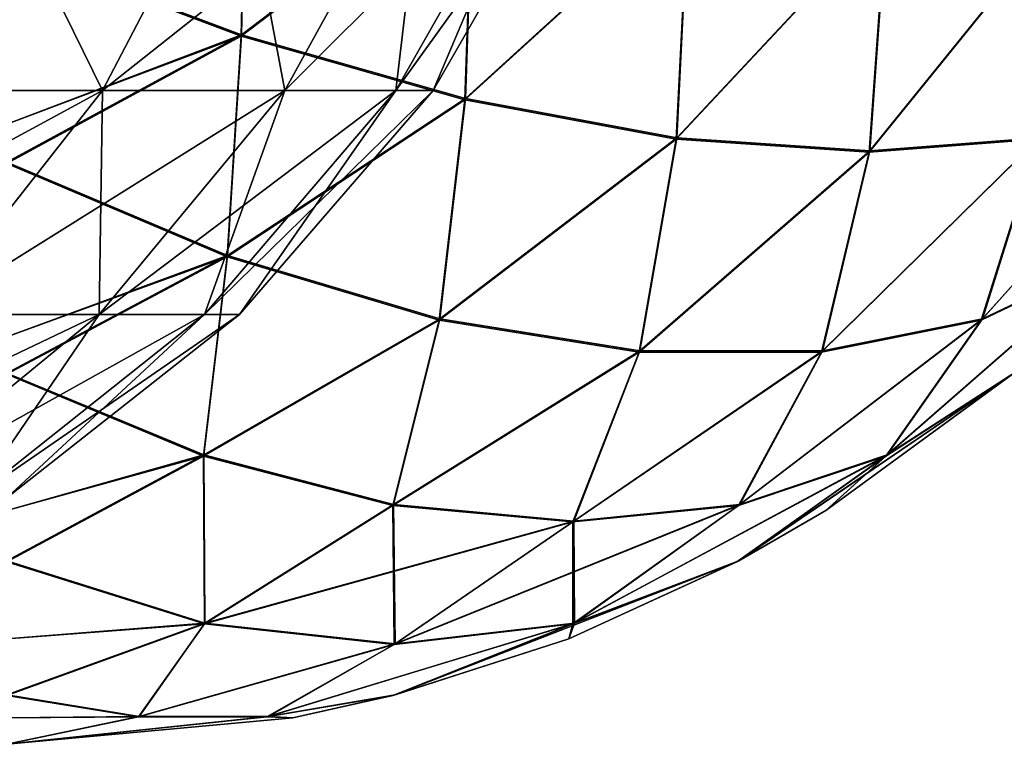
# Model space of a CAD drawing. Header units: millimetres. Extents: x -125 to 125, y -4 to 54.
# Tile 391 of 612: x 41.046 to 41.363, y -3.1 to -2.866. Entities that reach past the tile are written whole.
import ezdxf

# ---------------------------------------------------------------- set-up
doc = ezdxf.new("R2010")
doc.units = ezdxf.units.MM
doc.header["$LTSCALE"] = 65.185185
for name, color, linetype in [('243', 7, 'CONTINUOUS'), ('244', 7, 'CONTINUOUS'), ('245', 7, 'CONTINUOUS'), ('287', 7, 'CONTINUOUS'), ('288', 7, 'CONTINUOUS'), ('289', 7, 'CONTINUOUS'), ('319', 7, 'CONTINUOUS'), ('320', 7, 'CONTINUOUS'), ('321', 7, 'CONTINUOUS'), ('322', 7, 'CONTINUOUS')]:
    doc.layers.add(name, color=color, linetype=linetype)

msp = doc.modelspace()

# ---------------------------------------------------------------- linework, layer by layer
at = {"layer": '243', "color": 7, "linetype": 'Continuous'}
for points in [[(41.04183, -2.84315, 124.1825), (41.11742, -2.87162, 124.15852), (41.11898, -2.79757, 124.19838), (41.04183, -2.84315, 124.1825)], [(41.11898, -2.79757, 124.19838), (41.11742, -2.87162, 124.15852), (41.1922, -2.81478, 124.17134), (41.11898, -2.79757, 124.19838)], [(41.11742, -2.87162, 124.15852), (41.18954, -2.89223, 124.12347), (41.1922, -2.81478, 124.17134), (41.11742, -2.87162, 124.15852)], [(41.1922, -2.81478, 124.17134), (41.18954, -2.89223, 124.12347), (41.26157, -2.82651, 124.13343), (41.1922, -2.81478, 124.17134)], [(41.18954, -2.89223, 124.12347), (41.25761, -2.90482, 124.07805), (41.26157, -2.82651, 124.13343), (41.18954, -2.89223, 124.12347)], [(41.26157, -2.82651, 124.13343), (41.25761, -2.90482, 124.07805), (41.32532, -2.83245, 124.0856), (41.26157, -2.82651, 124.13343)], [(41.25761, -2.90482, 124.07805), (41.31976, -2.90906, 124.02352), (41.32532, -2.83245, 124.0856), (41.25761, -2.90482, 124.07805)], [(41.31976, -2.90906, 124.02352), (41.37429, -2.90482, 123.96137), (41.38184, -2.83245, 124.02909), (41.31976, -2.90906, 124.02352)], [(41.32532, -2.83245, 124.0856), (41.31976, -2.90906, 124.02352), (41.38184, -2.83245, 124.02909), (41.32532, -2.83245, 124.0856)], [(41.04183, -2.84315, 124.1825), (41.04183, -2.91275, 124.13571), (41.11742, -2.87162, 124.15852), (41.04183, -2.84315, 124.1825)], [(41.04183, -2.91275, 124.13571), (41.11293, -2.94282, 124.10256), (41.11742, -2.87162, 124.15852), (41.04183, -2.91275, 124.13571)], [(41.11742, -2.87162, 124.15852), (41.11293, -2.94282, 124.10256), (41.18954, -2.89223, 124.12347), (41.11742, -2.87162, 124.15852)], [(41.11293, -2.94282, 124.10256), (41.18121, -2.96319, 124.05971), (41.18954, -2.89223, 124.12347), (41.11293, -2.94282, 124.10256)], [(41.18954, -2.89223, 124.12347), (41.18121, -2.96319, 124.05971), (41.25761, -2.90482, 124.07805), (41.18954, -2.89223, 124.12347)], [(41.35595, -2.96319, 123.88497), (41.3988, -2.94282, 123.8167), (41.4197, -2.89223, 123.8933), (41.35595, -2.96319, 123.88497)], [(41.37429, -2.90482, 123.96137), (41.35595, -2.96319, 123.88497), (41.4197, -2.89223, 123.8933), (41.37429, -2.90482, 123.96137)], [(41.18121, -2.96319, 124.05971), (41.24563, -2.97351, 124.00819), (41.25761, -2.90482, 124.07805), (41.18121, -2.96319, 124.05971)], [(41.25761, -2.90482, 124.07805), (41.24563, -2.97351, 124.00819), (41.31976, -2.90906, 124.02352), (41.25761, -2.90482, 124.07805)], [(41.30442, -2.97351, 123.9494), (41.35595, -2.96319, 123.88497), (41.37429, -2.90482, 123.96137), (41.30442, -2.97351, 123.9494)], [(41.31976, -2.90906, 124.02352), (41.30442, -2.97351, 123.9494), (41.37429, -2.90482, 123.96137), (41.31976, -2.90906, 124.02352)], [(41.24563, -2.97351, 124.00819), (41.30442, -2.97351, 123.9494), (41.31976, -2.90906, 124.02352), (41.24563, -2.97351, 124.00819)], [(41.04183, -2.91275, 124.13571), (41.04183, -2.98068, 124.06977), (41.11293, -2.94282, 124.10256), (41.04183, -2.91275, 124.13571)], [(41.04183, -2.98068, 124.06977), (41.10522, -3.00704, 124.02896), (41.11293, -2.94282, 124.10256), (41.04183, -2.98068, 124.06977)], [(41.11293, -2.94282, 124.10256), (41.10522, -3.00704, 124.02896), (41.18121, -2.96319, 124.05971), (41.11293, -2.94282, 124.10256)], [(41.3252, -3.00704, 123.80899), (41.366, -2.98068, 123.7456), (41.3988, -2.94282, 123.8167), (41.3252, -3.00704, 123.80899)], [(41.35595, -2.96319, 123.88497), (41.3252, -3.00704, 123.80899), (41.3988, -2.94282, 123.8167), (41.35595, -2.96319, 123.88497)], [(41.10522, -3.00704, 124.02896), (41.1663, -3.02295, 123.98144), (41.18121, -2.96319, 124.05971), (41.10522, -3.00704, 124.02896)], [(41.18121, -2.96319, 124.05971), (41.1663, -3.02295, 123.98144), (41.24563, -2.97351, 124.00819), (41.18121, -2.96319, 124.05971)], [(41.27768, -3.02295, 123.87006), (41.3252, -3.00704, 123.80899), (41.35595, -2.96319, 123.88497), (41.27768, -3.02295, 123.87006)], [(41.30442, -2.97351, 123.9494), (41.27768, -3.02295, 123.87006), (41.35595, -2.96319, 123.88497), (41.30442, -2.97351, 123.9494)], [(41.1663, -3.02295, 123.98144), (41.22426, -3.0283, 123.92803), (41.24563, -2.97351, 124.00819), (41.1663, -3.02295, 123.98144)], [(41.22426, -3.0283, 123.92803), (41.27768, -3.02295, 123.87006), (41.30442, -2.97351, 123.9494), (41.22426, -3.0283, 123.92803)], [(41.24563, -2.97351, 124.00819), (41.22426, -3.0283, 123.92803), (41.30442, -2.97351, 123.9494), (41.24563, -2.97351, 124.00819)], [(41.04183, -2.98068, 124.06977), (41.04183, -3.04116, 123.98092), (41.10522, -3.00704, 124.02896), (41.04183, -2.98068, 124.06977)], [(41.3252, -3.00704, 123.80899), (41.30587, -3.0246, 123.7456), (41.366, -2.98068, 123.7456), (41.3252, -3.00704, 123.80899)], [(41.04183, -3.04116, 123.98092), (41.10555, -3.06112, 123.9281), (41.10522, -3.00704, 124.02896), (41.04183, -3.04116, 123.98092)], [(41.10522, -3.00704, 124.02896), (41.10555, -3.06112, 123.9281), (41.1663, -3.02295, 123.98144), (41.10522, -3.00704, 124.02896)], [(41.27768, -3.02295, 123.87006), (41.22434, -3.06112, 123.80931), (41.3252, -3.00704, 123.80899), (41.27768, -3.02295, 123.87006)], [(41.22434, -3.06112, 123.80931), (41.27716, -3.04116, 123.7456), (41.3252, -3.00704, 123.80899), (41.22434, -3.06112, 123.80931)], [(41.27716, -3.04116, 123.7456), (41.30587, -3.0246, 123.7456), (41.3252, -3.00704, 123.80899), (41.27716, -3.04116, 123.7456)], [(41.10555, -3.06112, 123.9281), (41.16672, -3.06777, 123.87048), (41.1663, -3.02295, 123.98144), (41.10555, -3.06112, 123.9281)], [(41.1663, -3.02295, 123.98144), (41.16672, -3.06777, 123.87048), (41.22426, -3.0283, 123.92803), (41.1663, -3.02295, 123.98144)], [(41.22426, -3.0283, 123.92803), (41.22434, -3.06112, 123.80931), (41.27768, -3.02295, 123.87006), (41.22426, -3.0283, 123.92803)], [(41.16672, -3.06777, 123.87048), (41.22434, -3.06112, 123.80931), (41.22426, -3.0283, 123.92803), (41.16672, -3.06777, 123.87048)], [(41.04183, -3.04116, 123.98092), (41.04183, -3.08426, 123.87008), (41.10555, -3.06112, 123.9281), (41.04183, -3.04116, 123.98092)], [(41.22434, -3.06112, 123.80931), (41.22306, -3.066, 123.7456), (41.27716, -3.04116, 123.7456), (41.22434, -3.06112, 123.80931)], [(41.04183, -3.08426, 123.87008), (41.08426, -3.09109, 123.82946), (41.10555, -3.06112, 123.9281), (41.04183, -3.08426, 123.87008)], [(41.10555, -3.06112, 123.9281), (41.08426, -3.09109, 123.82946), (41.16672, -3.06777, 123.87048), (41.10555, -3.06112, 123.9281)], [(41.1257, -3.09109, 123.78802), (41.16632, -3.08426, 123.7456), (41.22434, -3.06112, 123.80931), (41.1257, -3.09109, 123.78802)], [(41.16672, -3.06777, 123.87048), (41.1257, -3.09109, 123.78802), (41.22434, -3.06112, 123.80931), (41.16672, -3.06777, 123.87048)], [(41.16632, -3.08426, 123.7456), (41.22306, -3.066, 123.7456), (41.22434, -3.06112, 123.80931), (41.16632, -3.08426, 123.7456)], [(41.08426, -3.09109, 123.82946), (41.1257, -3.09109, 123.78802), (41.16672, -3.06777, 123.87048), (41.08426, -3.09109, 123.82946)], [(41.04183, -3.08426, 123.87008), (41.04183, -3.09143, 123.83779), (41.08426, -3.09109, 123.82946), (41.04183, -3.08426, 123.87008)], [(41.16632, -3.08426, 123.7456), (41.1257, -3.09109, 123.78802), (41.13403, -3.09143, 123.7456), (41.16632, -3.08426, 123.7456)], [(41.04183, -3.09143, 123.83779), (41.04183, -3.1, 123.7456), (41.08426, -3.09109, 123.82946), (41.04183, -3.09143, 123.83779)], [(41.08426, -3.09109, 123.82946), (41.04183, -3.1, 123.7456), (41.1257, -3.09109, 123.78802), (41.08426, -3.09109, 123.82946)], [(41.1257, -3.09109, 123.78802), (41.04183, -3.1, 123.7456), (41.13403, -3.09143, 123.7456), (41.1257, -3.09109, 123.78802)]]:
    msp.add_3dface(points, dxfattribs=at)
at = {"layer": '244', "color": 7, "linetype": 'Continuous'}
for points in [[(41.366, -2.98068, 123.7456), (41.30587, -3.0246, 123.7456), (41.366, -2.98068, 123.16193), (41.366, -2.98068, 123.7456)], [(41.366, -2.98068, 123.16193), (41.30587, -3.0246, 123.7456), (41.30587, -3.0246, 123.16193), (41.366, -2.98068, 123.16193)], [(41.30587, -3.0246, 123.7456), (41.27716, -3.04116, 123.7456), (41.30587, -3.0246, 123.16193), (41.30587, -3.0246, 123.7456)], [(41.30587, -3.0246, 123.16193), (41.27716, -3.04116, 123.7456), (41.27716, -3.04116, 123.16193), (41.30587, -3.0246, 123.16193)], [(41.27716, -3.04116, 123.7456), (41.22306, -3.066, 123.7456), (41.27716, -3.04116, 123.16193), (41.27716, -3.04116, 123.7456)], [(41.27716, -3.04116, 123.16193), (41.22306, -3.066, 123.7456), (41.22306, -3.066, 123.16193), (41.27716, -3.04116, 123.16193)], [(41.22306, -3.066, 123.7456), (41.16632, -3.08426, 123.7456), (41.22306, -3.066, 123.16193), (41.22306, -3.066, 123.7456)], [(41.22306, -3.066, 123.16193), (41.16632, -3.08426, 123.7456), (41.16632, -3.08426, 123.16193), (41.22306, -3.066, 123.16193)], [(41.16632, -3.08426, 123.7456), (41.13403, -3.09143, 123.7456), (41.16632, -3.08426, 123.16193), (41.16632, -3.08426, 123.7456)], [(41.16632, -3.08426, 123.16193), (41.13403, -3.09143, 123.7456), (41.13403, -3.09143, 123.16193), (41.16632, -3.08426, 123.16193)], [(41.13403, -3.09143, 123.7456), (41.04183, -3.1, 123.7456), (41.13403, -3.09143, 123.16193), (41.13403, -3.09143, 123.7456)], [(41.04183, -3.1, 123.7456), (41.04183, -3.1, 123.16193), (41.13403, -3.09143, 123.16193), (41.04183, -3.1, 123.7456)]]:
    msp.add_3dface(points, dxfattribs=at)
at = {"layer": '245', "color": 7, "linetype": 'Continuous'}
for points in [[(41.11742, -2.87162, 122.749), (41.04183, -2.84315, 122.72503), (41.11898, -2.79757, 122.70914), (41.11742, -2.87162, 122.749)], [(41.1922, -2.81478, 122.73618), (41.11742, -2.87162, 122.749), (41.11898, -2.79757, 122.70914), (41.1922, -2.81478, 122.73618)], [(41.18954, -2.89223, 122.78406), (41.11742, -2.87162, 122.749), (41.1922, -2.81478, 122.73618), (41.18954, -2.89223, 122.78406)], [(41.26157, -2.82651, 122.7741), (41.18954, -2.89223, 122.78406), (41.1922, -2.81478, 122.73618), (41.26157, -2.82651, 122.7741)], [(41.25761, -2.90482, 122.82948), (41.18954, -2.89223, 122.78406), (41.26157, -2.82651, 122.7741), (41.25761, -2.90482, 122.82948)], [(41.32532, -2.83245, 122.82193), (41.25761, -2.90482, 122.82948), (41.26157, -2.82651, 122.7741), (41.32532, -2.83245, 122.82193)], [(41.31976, -2.90906, 122.88401), (41.25761, -2.90482, 122.82948), (41.32532, -2.83245, 122.82193), (41.31976, -2.90906, 122.88401)], [(41.37429, -2.90482, 122.94616), (41.31976, -2.90906, 122.88401), (41.38184, -2.83245, 122.87844), (41.37429, -2.90482, 122.94616)], [(41.38184, -2.83245, 122.87844), (41.31976, -2.90906, 122.88401), (41.32532, -2.83245, 122.82193), (41.38184, -2.83245, 122.87844)], [(41.11742, -2.87162, 122.749), (41.04183, -2.90003, 122.76195), (41.04183, -2.84315, 122.72503), (41.11742, -2.87162, 122.749)], [(41.11293, -2.94282, 122.80497), (41.04183, -2.91275, 122.77182), (41.11742, -2.87162, 122.749), (41.11293, -2.94282, 122.80497)], [(41.04183, -2.91275, 122.77182), (41.04183, -2.90003, 122.76195), (41.11742, -2.87162, 122.749), (41.04183, -2.91275, 122.77182)], [(41.18954, -2.89223, 122.78406), (41.11293, -2.94282, 122.80497), (41.11742, -2.87162, 122.749), (41.18954, -2.89223, 122.78406)], [(41.18121, -2.96319, 122.84781), (41.11293, -2.94282, 122.80497), (41.18954, -2.89223, 122.78406), (41.18121, -2.96319, 122.84781)], [(41.25761, -2.90482, 122.82948), (41.18121, -2.96319, 122.84781), (41.18954, -2.89223, 122.78406), (41.25761, -2.90482, 122.82948)], [(41.3988, -2.94282, 123.09083), (41.35595, -2.96319, 123.02255), (41.4197, -2.89223, 123.01422), (41.3988, -2.94282, 123.09083)], [(41.4197, -2.89223, 123.01422), (41.35595, -2.96319, 123.02255), (41.37429, -2.90482, 122.94616), (41.4197, -2.89223, 123.01422)], [(41.24563, -2.97351, 122.89934), (41.18121, -2.96319, 122.84781), (41.25761, -2.90482, 122.82948), (41.24563, -2.97351, 122.89934)], [(41.31976, -2.90906, 122.88401), (41.24563, -2.97351, 122.89934), (41.25761, -2.90482, 122.82948), (41.31976, -2.90906, 122.88401)], [(41.35595, -2.96319, 123.02255), (41.30442, -2.97351, 122.95813), (41.37429, -2.90482, 122.94616), (41.35595, -2.96319, 123.02255)], [(41.37429, -2.90482, 122.94616), (41.30442, -2.97351, 122.95813), (41.31976, -2.90906, 122.88401), (41.37429, -2.90482, 122.94616)], [(41.30442, -2.97351, 122.95813), (41.24563, -2.97351, 122.89934), (41.31976, -2.90906, 122.88401), (41.30442, -2.97351, 122.95813)], [(41.11293, -2.94282, 122.80497), (41.04183, -2.96863, 122.82413), (41.04183, -2.91275, 122.77182), (41.11293, -2.94282, 122.80497)], [(41.10522, -3.00704, 122.87856), (41.04183, -2.98068, 122.83776), (41.11293, -2.94282, 122.80497), (41.10522, -3.00704, 122.87856)], [(41.04183, -2.98068, 122.83776), (41.04183, -2.96863, 122.82413), (41.11293, -2.94282, 122.80497), (41.04183, -2.98068, 122.83776)], [(41.18121, -2.96319, 122.84781), (41.10522, -3.00704, 122.87856), (41.11293, -2.94282, 122.80497), (41.18121, -2.96319, 122.84781)], [(41.3988, -2.94282, 123.09083), (41.3252, -3.00704, 123.09854), (41.35595, -2.96319, 123.02255), (41.3988, -2.94282, 123.09083)], [(41.366, -2.98068, 123.16193), (41.3252, -3.00704, 123.09854), (41.3988, -2.94282, 123.09083), (41.366, -2.98068, 123.16193)], [(41.1663, -3.02295, 122.92609), (41.10522, -3.00704, 122.87856), (41.18121, -2.96319, 122.84781), (41.1663, -3.02295, 122.92609)], [(41.24563, -2.97351, 122.89934), (41.1663, -3.02295, 122.92609), (41.18121, -2.96319, 122.84781), (41.24563, -2.97351, 122.89934)], [(41.3252, -3.00704, 123.09854), (41.27768, -3.02295, 123.03747), (41.35595, -2.96319, 123.02255), (41.3252, -3.00704, 123.09854)], [(41.35595, -2.96319, 123.02255), (41.27768, -3.02295, 123.03747), (41.30442, -2.97351, 122.95813), (41.35595, -2.96319, 123.02255)], [(41.22426, -3.0283, 122.9795), (41.1663, -3.02295, 122.92609), (41.24563, -2.97351, 122.89934), (41.22426, -3.0283, 122.9795)], [(41.27768, -3.02295, 123.03747), (41.22426, -3.0283, 122.9795), (41.30442, -2.97351, 122.95813), (41.27768, -3.02295, 123.03747)], [(41.30442, -2.97351, 122.95813), (41.22426, -3.0283, 122.9795), (41.24563, -2.97351, 122.89934), (41.30442, -2.97351, 122.95813)], [(41.10522, -3.00704, 122.87856), (41.04183, -3.0246, 122.89789), (41.04183, -2.98068, 122.83776), (41.10522, -3.00704, 122.87856)], [(41.366, -2.98068, 123.16193), (41.30587, -3.0246, 123.16193), (41.27716, -3.04116, 123.16193), (41.366, -2.98068, 123.16193)], [(41.366, -2.98068, 123.16193), (41.27716, -3.04116, 123.16193), (41.3252, -3.00704, 123.09854), (41.366, -2.98068, 123.16193)], [(41.10555, -3.06112, 122.97942), (41.04183, -3.04116, 122.9266), (41.10522, -3.00704, 122.87856), (41.10555, -3.06112, 122.97942)], [(41.04183, -3.04116, 122.9266), (41.04183, -3.0246, 122.89789), (41.10522, -3.00704, 122.87856), (41.04183, -3.04116, 122.9266)], [(41.1663, -3.02295, 122.92609), (41.10555, -3.06112, 122.97942), (41.10522, -3.00704, 122.87856), (41.1663, -3.02295, 122.92609)], [(41.3252, -3.00704, 123.09854), (41.22434, -3.06112, 123.09822), (41.27768, -3.02295, 123.03747), (41.3252, -3.00704, 123.09854)], [(41.27716, -3.04116, 123.16193), (41.22434, -3.06112, 123.09822), (41.3252, -3.00704, 123.09854), (41.27716, -3.04116, 123.16193)], [(41.22426, -3.0283, 122.9795), (41.10555, -3.06112, 122.97942), (41.1663, -3.02295, 122.92609), (41.22426, -3.0283, 122.9795)], [(41.22434, -3.06112, 123.09822), (41.16672, -3.06777, 123.03704), (41.27768, -3.02295, 123.03747), (41.22434, -3.06112, 123.09822)], [(41.27768, -3.02295, 123.03747), (41.16672, -3.06777, 123.03704), (41.22426, -3.0283, 122.9795), (41.27768, -3.02295, 123.03747)], [(41.16672, -3.06777, 123.03704), (41.10555, -3.06112, 122.97942), (41.22426, -3.0283, 122.9795), (41.16672, -3.06777, 123.03704)], [(41.10555, -3.06112, 122.97942), (41.04183, -3.066, 122.9807), (41.04183, -3.04116, 122.9266), (41.10555, -3.06112, 122.97942)], [(41.27716, -3.04116, 123.16193), (41.22306, -3.066, 123.16193), (41.16632, -3.08426, 123.16193), (41.27716, -3.04116, 123.16193)], [(41.27716, -3.04116, 123.16193), (41.16632, -3.08426, 123.16193), (41.22434, -3.06112, 123.09822), (41.27716, -3.04116, 123.16193)], [(41.08426, -3.09109, 123.07806), (41.04183, -3.08426, 123.03744), (41.10555, -3.06112, 122.97942), (41.08426, -3.09109, 123.07806)], [(41.04183, -3.08426, 123.03744), (41.04183, -3.066, 122.9807), (41.10555, -3.06112, 122.97942), (41.04183, -3.08426, 123.03744)], [(41.16672, -3.06777, 123.03704), (41.08426, -3.09109, 123.07806), (41.10555, -3.06112, 122.97942), (41.16672, -3.06777, 123.03704)], [(41.22434, -3.06112, 123.09822), (41.1257, -3.09109, 123.1195), (41.16672, -3.06777, 123.03704), (41.22434, -3.06112, 123.09822)], [(41.16632, -3.08426, 123.16193), (41.1257, -3.09109, 123.1195), (41.22434, -3.06112, 123.09822), (41.16632, -3.08426, 123.16193)], [(41.1257, -3.09109, 123.1195), (41.08426, -3.09109, 123.07806), (41.16672, -3.06777, 123.03704), (41.1257, -3.09109, 123.1195)], [(41.04183, -3.08426, 123.03744), (41.08426, -3.09109, 123.07806), (41.04183, -3.09143, 123.06974), (41.04183, -3.08426, 123.03744)], [(41.16632, -3.08426, 123.16193), (41.13403, -3.09143, 123.16193), (41.1257, -3.09109, 123.1195), (41.16632, -3.08426, 123.16193)], [(41.08426, -3.09109, 123.07806), (41.04183, -3.1, 123.16193), (41.04183, -3.09143, 123.06974), (41.08426, -3.09109, 123.07806)], [(41.1257, -3.09109, 123.1195), (41.04183, -3.1, 123.16193), (41.08426, -3.09109, 123.07806), (41.1257, -3.09109, 123.1195)], [(41.13403, -3.09143, 123.16193), (41.04183, -3.1, 123.16193), (41.1257, -3.09109, 123.1195), (41.13403, -3.09143, 123.16193)]]:
    msp.add_3dface(points, dxfattribs=at)
at = {"layer": '287', "color": 7, "linetype": 'Continuous'}
for points in [[(41.04183, -2.84274, -124.18272), (41.11903, -2.79714, -124.19856), (41.11748, -2.8712, -124.15879), (41.04183, -2.84274, -124.18272)], [(41.11903, -2.79714, -124.19856), (41.19229, -2.81433, -124.17154), (41.11748, -2.8712, -124.15879), (41.11903, -2.79714, -124.19856)], [(41.11748, -2.8712, -124.15879), (41.19229, -2.81433, -124.17154), (41.18967, -2.8918, -124.12375), (41.11748, -2.8712, -124.15879)], [(41.19229, -2.81433, -124.17154), (41.2617, -2.82604, -124.13362), (41.18967, -2.8918, -124.12375), (41.19229, -2.81433, -124.17154)], [(41.18967, -2.8918, -124.12375), (41.2617, -2.82604, -124.13362), (41.2578, -2.9044, -124.07832), (41.18967, -2.8918, -124.12375)], [(41.2617, -2.82604, -124.13362), (41.32549, -2.83197, -124.08579), (41.2578, -2.9044, -124.07832), (41.2617, -2.82604, -124.13362)], [(41.2578, -2.9044, -124.07832), (41.32549, -2.83197, -124.08579), (41.31999, -2.90863, -124.02376), (41.2578, -2.9044, -124.07832)], [(41.31999, -2.90863, -124.02376), (41.38203, -2.83197, -124.02925), (41.37456, -2.9044, -123.96156), (41.31999, -2.90863, -124.02376)], [(41.32549, -2.83197, -124.08579), (41.38203, -2.83197, -124.02925), (41.31999, -2.90863, -124.02376), (41.32549, -2.83197, -124.08579)], [(41.04183, -2.90003, -124.14558), (41.04183, -2.84274, -124.18272), (41.11748, -2.8712, -124.15879), (41.04183, -2.90003, -124.14558)], [(41.04183, -2.91234, -124.13603), (41.04183, -2.90003, -124.14558), (41.11748, -2.8712, -124.15879), (41.04183, -2.91234, -124.13603)], [(41.04183, -2.91234, -124.13603), (41.11748, -2.8712, -124.15879), (41.11301, -2.94242, -124.10292), (41.04183, -2.91234, -124.13603)], [(41.11748, -2.8712, -124.15879), (41.18967, -2.8918, -124.12375), (41.11301, -2.94242, -124.10292), (41.11748, -2.8712, -124.15879)], [(41.11301, -2.94242, -124.10292), (41.18967, -2.8918, -124.12375), (41.18138, -2.96281, -124.06007), (41.11301, -2.94242, -124.10292)], [(41.18967, -2.8918, -124.12375), (41.2578, -2.9044, -124.07832), (41.18138, -2.96281, -124.06007), (41.18967, -2.8918, -124.12375)], [(41.37456, -2.9044, -123.96156), (41.41998, -2.8918, -123.89343), (41.35631, -2.96281, -123.88515), (41.37456, -2.9044, -123.96156)], [(41.35631, -2.96281, -123.88515), (41.41998, -2.8918, -123.89343), (41.39916, -2.94242, -123.81677), (41.35631, -2.96281, -123.88515)], [(41.18138, -2.96281, -124.06007), (41.2578, -2.9044, -124.07832), (41.24589, -2.97315, -124.0085), (41.18138, -2.96281, -124.06007)], [(41.2578, -2.9044, -124.07832), (41.31999, -2.90863, -124.02376), (41.24589, -2.97315, -124.0085), (41.2578, -2.9044, -124.07832)], [(41.30474, -2.97315, -123.94965), (41.37456, -2.9044, -123.96156), (41.35631, -2.96281, -123.88515), (41.30474, -2.97315, -123.94965)], [(41.31999, -2.90863, -124.02376), (41.37456, -2.9044, -123.96156), (41.30474, -2.97315, -123.94965), (41.31999, -2.90863, -124.02376)], [(41.24589, -2.97315, -124.0085), (41.31999, -2.90863, -124.02376), (41.30474, -2.97315, -123.94965), (41.24589, -2.97315, -124.0085)], [(41.04183, -2.96863, -124.0834), (41.04183, -2.91234, -124.13603), (41.11301, -2.94242, -124.10292), (41.04183, -2.96863, -124.0834)], [(41.04183, -2.98029, -124.07022), (41.04183, -2.96863, -124.0834), (41.11301, -2.94242, -124.10292), (41.04183, -2.98029, -124.07022)], [(41.04183, -2.98029, -124.07022), (41.11301, -2.94242, -124.10292), (41.10533, -3.00671, -124.02942), (41.04183, -2.98029, -124.07022)], [(41.11301, -2.94242, -124.10292), (41.18138, -2.96281, -124.06007), (41.10533, -3.00671, -124.02942), (41.11301, -2.94242, -124.10292)], [(41.35631, -2.96281, -123.88515), (41.39916, -2.94242, -123.81677), (41.32566, -3.00671, -123.80909), (41.35631, -2.96281, -123.88515)], [(41.32566, -3.00671, -123.80909), (41.39916, -2.94242, -123.81677), (41.36645, -2.98029, -123.7456), (41.32566, -3.00671, -123.80909)], [(41.10533, -3.00671, -124.02942), (41.18138, -2.96281, -124.06007), (41.16652, -3.02266, -123.98185), (41.10533, -3.00671, -124.02942)], [(41.18138, -2.96281, -124.06007), (41.24589, -2.97315, -124.0085), (41.16652, -3.02266, -123.98185), (41.18138, -2.96281, -124.06007)], [(41.30474, -2.97315, -123.94965), (41.35631, -2.96281, -123.88515), (41.27808, -3.02266, -123.87029), (41.30474, -2.97315, -123.94965)], [(41.27808, -3.02266, -123.87029), (41.35631, -2.96281, -123.88515), (41.32566, -3.00671, -123.80909), (41.27808, -3.02266, -123.87029)], [(41.16652, -3.02266, -123.98185), (41.24589, -2.97315, -124.0085), (41.22459, -3.02802, -123.92836), (41.16652, -3.02266, -123.98185)], [(41.24589, -2.97315, -124.0085), (41.30474, -2.97315, -123.94965), (41.22459, -3.02802, -123.92836), (41.24589, -2.97315, -124.0085)], [(41.22459, -3.02802, -123.92836), (41.30474, -2.97315, -123.94965), (41.27808, -3.02266, -123.87029), (41.22459, -3.02802, -123.92836)], [(41.04183, -3.0246, -124.00964), (41.04183, -2.98029, -124.07022), (41.10533, -3.00671, -124.02942), (41.04183, -3.0246, -124.00964)], [(41.32566, -3.00671, -123.80909), (41.36645, -2.98029, -123.7456), (41.27777, -3.04084, -123.7456), (41.32566, -3.00671, -123.80909)], [(41.27777, -3.04084, -123.7456), (41.36645, -2.98029, -123.7456), (41.30587, -3.0246, -123.7456), (41.27777, -3.04084, -123.7456)], [(41.04183, -3.04084, -123.98153), (41.04183, -3.0246, -124.00964), (41.10533, -3.00671, -124.02942), (41.04183, -3.04084, -123.98153)], [(41.04183, -3.04084, -123.98153), (41.10533, -3.00671, -124.02942), (41.10573, -3.06089, -123.92861), (41.04183, -3.04084, -123.98153)], [(41.10533, -3.00671, -124.02942), (41.16652, -3.02266, -123.98185), (41.10573, -3.06089, -123.92861), (41.10533, -3.00671, -124.02942)], [(41.27808, -3.02266, -123.87029), (41.32566, -3.00671, -123.80909), (41.22485, -3.06089, -123.80949), (41.27808, -3.02266, -123.87029)], [(41.22485, -3.06089, -123.80949), (41.32566, -3.00671, -123.80909), (41.27777, -3.04084, -123.7456), (41.22485, -3.06089, -123.80949)], [(41.16652, -3.02266, -123.98185), (41.22459, -3.02802, -123.92836), (41.10573, -3.06089, -123.92861), (41.16652, -3.02266, -123.98185)], [(41.16708, -3.06758, -123.87084), (41.27808, -3.02266, -123.87029), (41.22485, -3.06089, -123.80949), (41.16708, -3.06758, -123.87084)], [(41.22459, -3.02802, -123.92836), (41.27808, -3.02266, -123.87029), (41.16708, -3.06758, -123.87084), (41.22459, -3.02802, -123.92836)], [(41.10573, -3.06089, -123.92861), (41.22459, -3.02802, -123.92836), (41.16708, -3.06758, -123.87084), (41.10573, -3.06089, -123.92861)], [(41.04183, -3.066, -123.92682), (41.04183, -3.04084, -123.98153), (41.10573, -3.06089, -123.92861), (41.04183, -3.066, -123.92682)], [(41.22485, -3.06089, -123.80949), (41.27777, -3.04084, -123.7456), (41.16705, -3.08407, -123.7456), (41.22485, -3.06089, -123.80949)], [(41.16705, -3.08407, -123.7456), (41.27777, -3.04084, -123.7456), (41.22306, -3.066, -123.7456), (41.16705, -3.08407, -123.7456)], [(41.04183, -3.08407, -123.87081), (41.04183, -3.066, -123.92682), (41.10573, -3.06089, -123.92861), (41.04183, -3.08407, -123.87081)], [(41.04183, -3.08407, -123.87081), (41.10573, -3.06089, -123.92861), (41.08452, -3.09098, -123.82996), (41.04183, -3.08407, -123.87081)], [(41.10573, -3.06089, -123.92861), (41.16708, -3.06758, -123.87084), (41.08452, -3.09098, -123.82996), (41.10573, -3.06089, -123.92861)], [(41.16708, -3.06758, -123.87084), (41.22485, -3.06089, -123.80949), (41.12619, -3.09098, -123.78828), (41.16708, -3.06758, -123.87084)], [(41.12619, -3.09098, -123.78828), (41.22485, -3.06089, -123.80949), (41.16705, -3.08407, -123.7456), (41.12619, -3.09098, -123.78828)], [(41.08452, -3.09098, -123.82996), (41.16708, -3.06758, -123.87084), (41.12619, -3.09098, -123.78828), (41.08452, -3.09098, -123.82996)], [(41.04183, -3.09143, -123.83779), (41.04183, -3.08407, -123.87081), (41.08452, -3.09098, -123.82996), (41.04183, -3.09143, -123.83779)], [(41.12619, -3.09098, -123.78828), (41.16705, -3.08407, -123.7456), (41.13403, -3.09143, -123.7456), (41.12619, -3.09098, -123.78828)], [(41.04183, -3.1, -123.7456), (41.12619, -3.09098, -123.78828), (41.13403, -3.09143, -123.7456), (41.04183, -3.1, -123.7456)], [(41.04183, -3.1, -123.7456), (41.08452, -3.09098, -123.82996), (41.12619, -3.09098, -123.78828), (41.04183, -3.1, -123.7456)], [(41.04183, -3.1, -123.7456), (41.04183, -3.09143, -123.83779), (41.08452, -3.09098, -123.82996), (41.04183, -3.1, -123.7456)]]:
    msp.add_3dface(points, dxfattribs=at)
at = {"layer": '288', "color": 7, "linetype": 'Continuous'}
for points in [[(41.30587, -3.0246, -123.7456), (41.36645, -2.98029, -123.7456), (41.30587, -3.0246, -123.16193), (41.30587, -3.0246, -123.7456)], [(41.30587, -3.0246, -123.16193), (41.36645, -2.98029, -123.7456), (41.36645, -2.98029, -123.16193), (41.30587, -3.0246, -123.16193)], [(41.27777, -3.04084, -123.7456), (41.30587, -3.0246, -123.7456), (41.27777, -3.04084, -123.16193), (41.27777, -3.04084, -123.7456)], [(41.27777, -3.04084, -123.16193), (41.30587, -3.0246, -123.7456), (41.30587, -3.0246, -123.16193), (41.27777, -3.04084, -123.16193)], [(41.22306, -3.066, -123.7456), (41.27777, -3.04084, -123.7456), (41.22306, -3.066, -123.16193), (41.22306, -3.066, -123.7456)], [(41.22306, -3.066, -123.16193), (41.27777, -3.04084, -123.7456), (41.27777, -3.04084, -123.16193), (41.22306, -3.066, -123.16193)], [(41.16705, -3.08407, -123.7456), (41.22306, -3.066, -123.7456), (41.16705, -3.08407, -123.16193), (41.16705, -3.08407, -123.7456)], [(41.16705, -3.08407, -123.16193), (41.22306, -3.066, -123.7456), (41.22306, -3.066, -123.16193), (41.16705, -3.08407, -123.16193)], [(41.13403, -3.09143, -123.7456), (41.16705, -3.08407, -123.7456), (41.13403, -3.09143, -123.16193), (41.13403, -3.09143, -123.7456)], [(41.13403, -3.09143, -123.16193), (41.16705, -3.08407, -123.7456), (41.16705, -3.08407, -123.16193), (41.13403, -3.09143, -123.16193)], [(41.04183, -3.1, -123.16193), (41.04183, -3.1, -123.7456), (41.13403, -3.09143, -123.7456), (41.04183, -3.1, -123.16193)], [(41.04183, -3.1, -123.16193), (41.13403, -3.09143, -123.7456), (41.13403, -3.09143, -123.16193), (41.04183, -3.1, -123.16193)]]:
    msp.add_3dface(points, dxfattribs=at)
at = {"layer": '289', "color": 7, "linetype": 'Continuous'}
for points in [[(41.11903, -2.79714, -122.70896), (41.04183, -2.84274, -122.7248), (41.11748, -2.8712, -122.74873), (41.11903, -2.79714, -122.70896)], [(41.19229, -2.81433, -122.73599), (41.11903, -2.79714, -122.70896), (41.11748, -2.8712, -122.74873), (41.19229, -2.81433, -122.73599)], [(41.18967, -2.8918, -122.78378), (41.19229, -2.81433, -122.73599), (41.11748, -2.8712, -122.74873), (41.18967, -2.8918, -122.78378)], [(41.2617, -2.82604, -122.7739), (41.19229, -2.81433, -122.73599), (41.18967, -2.8918, -122.78378), (41.2617, -2.82604, -122.7739)], [(41.2578, -2.9044, -122.82921), (41.2617, -2.82604, -122.7739), (41.18967, -2.8918, -122.78378), (41.2578, -2.9044, -122.82921)], [(41.32549, -2.83197, -122.82174), (41.2617, -2.82604, -122.7739), (41.2578, -2.9044, -122.82921), (41.32549, -2.83197, -122.82174)], [(41.31999, -2.90863, -122.88377), (41.32549, -2.83197, -122.82174), (41.2578, -2.9044, -122.82921), (41.31999, -2.90863, -122.88377)], [(41.38203, -2.83197, -122.87827), (41.32549, -2.83197, -122.82174), (41.31999, -2.90863, -122.88377), (41.38203, -2.83197, -122.87827)], [(41.37456, -2.9044, -122.94597), (41.38203, -2.83197, -122.87827), (41.31999, -2.90863, -122.88377), (41.37456, -2.9044, -122.94597)], [(41.04183, -2.84274, -122.7248), (41.04183, -2.91234, -122.77149), (41.11748, -2.8712, -122.74873), (41.04183, -2.84274, -122.7248)], [(41.11748, -2.8712, -122.74873), (41.04183, -2.91234, -122.77149), (41.11301, -2.94242, -122.8046), (41.11748, -2.8712, -122.74873)], [(41.18967, -2.8918, -122.78378), (41.11748, -2.8712, -122.74873), (41.11301, -2.94242, -122.8046), (41.18967, -2.8918, -122.78378)], [(41.18138, -2.96281, -122.84746), (41.18967, -2.8918, -122.78378), (41.11301, -2.94242, -122.8046), (41.18138, -2.96281, -122.84746)], [(41.2578, -2.9044, -122.82921), (41.18967, -2.8918, -122.78378), (41.18138, -2.96281, -122.84746), (41.2578, -2.9044, -122.82921)], [(41.41998, -2.8918, -123.01409), (41.37456, -2.9044, -122.94597), (41.35631, -2.96281, -123.02238), (41.41998, -2.8918, -123.01409)], [(41.39916, -2.94242, -123.09075), (41.41998, -2.8918, -123.01409), (41.35631, -2.96281, -123.02238), (41.39916, -2.94242, -123.09075)], [(41.24589, -2.97315, -122.89902), (41.2578, -2.9044, -122.82921), (41.18138, -2.96281, -122.84746), (41.24589, -2.97315, -122.89902)], [(41.31999, -2.90863, -122.88377), (41.2578, -2.9044, -122.82921), (41.24589, -2.97315, -122.89902), (41.31999, -2.90863, -122.88377)], [(41.37456, -2.9044, -122.94597), (41.31999, -2.90863, -122.88377), (41.30474, -2.97315, -122.95787), (41.37456, -2.9044, -122.94597)], [(41.35631, -2.96281, -123.02238), (41.37456, -2.9044, -122.94597), (41.30474, -2.97315, -122.95787), (41.35631, -2.96281, -123.02238)], [(41.30474, -2.97315, -122.95787), (41.31999, -2.90863, -122.88377), (41.24589, -2.97315, -122.89902), (41.30474, -2.97315, -122.95787)], [(41.04183, -2.91234, -122.77149), (41.04183, -2.98029, -122.83731), (41.11301, -2.94242, -122.8046), (41.04183, -2.91234, -122.77149)], [(41.11301, -2.94242, -122.8046), (41.04183, -2.98029, -122.83731), (41.10533, -3.00671, -122.8781), (41.11301, -2.94242, -122.8046)], [(41.18138, -2.96281, -122.84746), (41.11301, -2.94242, -122.8046), (41.10533, -3.00671, -122.8781), (41.18138, -2.96281, -122.84746)], [(41.39916, -2.94242, -123.09075), (41.35631, -2.96281, -123.02238), (41.32566, -3.00671, -123.09843), (41.39916, -2.94242, -123.09075)], [(41.36645, -2.98029, -123.16193), (41.39916, -2.94242, -123.09075), (41.32566, -3.00671, -123.09843), (41.36645, -2.98029, -123.16193)], [(41.16652, -3.02266, -122.92568), (41.18138, -2.96281, -122.84746), (41.10533, -3.00671, -122.8781), (41.16652, -3.02266, -122.92568)], [(41.24589, -2.97315, -122.89902), (41.18138, -2.96281, -122.84746), (41.16652, -3.02266, -122.92568), (41.24589, -2.97315, -122.89902)], [(41.35631, -2.96281, -123.02238), (41.30474, -2.97315, -122.95787), (41.27808, -3.02266, -123.03724), (41.35631, -2.96281, -123.02238)], [(41.32566, -3.00671, -123.09843), (41.35631, -2.96281, -123.02238), (41.27808, -3.02266, -123.03724), (41.32566, -3.00671, -123.09843)], [(41.22459, -3.02802, -122.97917), (41.24589, -2.97315, -122.89902), (41.16652, -3.02266, -122.92568), (41.22459, -3.02802, -122.97917)], [(41.27808, -3.02266, -123.03724), (41.30474, -2.97315, -122.95787), (41.22459, -3.02802, -122.97917), (41.27808, -3.02266, -123.03724)], [(41.30474, -2.97315, -122.95787), (41.24589, -2.97315, -122.89902), (41.22459, -3.02802, -122.97917), (41.30474, -2.97315, -122.95787)], [(41.04183, -2.98029, -122.83731), (41.04183, -3.04084, -122.926), (41.10533, -3.00671, -122.8781), (41.04183, -2.98029, -122.83731)], [(41.30587, -3.0246, -123.16193), (41.36645, -2.98029, -123.16193), (41.32566, -3.00671, -123.09843), (41.30587, -3.0246, -123.16193)], [(41.10533, -3.00671, -122.8781), (41.04183, -3.04084, -122.926), (41.10573, -3.06089, -122.97892), (41.10533, -3.00671, -122.8781)], [(41.16652, -3.02266, -122.92568), (41.10533, -3.00671, -122.8781), (41.10573, -3.06089, -122.97892), (41.16652, -3.02266, -122.92568)], [(41.32566, -3.00671, -123.09843), (41.27808, -3.02266, -123.03724), (41.22485, -3.06089, -123.09803), (41.32566, -3.00671, -123.09843)], [(41.27777, -3.04084, -123.16193), (41.32566, -3.00671, -123.09843), (41.22485, -3.06089, -123.09803), (41.27777, -3.04084, -123.16193)], [(41.27777, -3.04084, -123.16193), (41.30587, -3.0246, -123.16193), (41.32566, -3.00671, -123.09843), (41.27777, -3.04084, -123.16193)], [(41.16708, -3.06758, -123.03668), (41.16652, -3.02266, -122.92568), (41.10573, -3.06089, -122.97892), (41.16708, -3.06758, -123.03668)], [(41.22459, -3.02802, -122.97917), (41.16652, -3.02266, -122.92568), (41.16708, -3.06758, -123.03668), (41.22459, -3.02802, -122.97917)], [(41.27808, -3.02266, -123.03724), (41.22459, -3.02802, -122.97917), (41.22485, -3.06089, -123.09803), (41.27808, -3.02266, -123.03724)], [(41.22485, -3.06089, -123.09803), (41.22459, -3.02802, -122.97917), (41.16708, -3.06758, -123.03668), (41.22485, -3.06089, -123.09803)], [(41.04183, -3.04084, -122.926), (41.04183, -3.08407, -123.03672), (41.10573, -3.06089, -122.97892), (41.04183, -3.04084, -122.926)], [(41.22306, -3.066, -123.16193), (41.27777, -3.04084, -123.16193), (41.22485, -3.06089, -123.09803), (41.22306, -3.066, -123.16193)], [(41.10573, -3.06089, -122.97892), (41.04183, -3.08407, -123.03672), (41.08452, -3.09098, -123.07757), (41.10573, -3.06089, -122.97892)], [(41.16708, -3.06758, -123.03668), (41.10573, -3.06089, -122.97892), (41.08452, -3.09098, -123.07757), (41.16708, -3.06758, -123.03668)], [(41.22485, -3.06089, -123.09803), (41.16708, -3.06758, -123.03668), (41.12619, -3.09098, -123.11925), (41.22485, -3.06089, -123.09803)], [(41.16705, -3.08407, -123.16193), (41.22485, -3.06089, -123.09803), (41.12619, -3.09098, -123.11925), (41.16705, -3.08407, -123.16193)], [(41.16705, -3.08407, -123.16193), (41.22306, -3.066, -123.16193), (41.22485, -3.06089, -123.09803), (41.16705, -3.08407, -123.16193)], [(41.12619, -3.09098, -123.11925), (41.16708, -3.06758, -123.03668), (41.08452, -3.09098, -123.07757), (41.12619, -3.09098, -123.11925)], [(41.04183, -3.08407, -123.03672), (41.04183, -3.09143, -123.06974), (41.08452, -3.09098, -123.07757), (41.04183, -3.08407, -123.03672)], [(41.13403, -3.09143, -123.16193), (41.16705, -3.08407, -123.16193), (41.12619, -3.09098, -123.11925), (41.13403, -3.09143, -123.16193)], [(41.04183, -3.09143, -123.06974), (41.04183, -3.1, -123.16193), (41.08452, -3.09098, -123.07757), (41.04183, -3.09143, -123.06974)], [(41.04183, -3.1, -123.16193), (41.13403, -3.09143, -123.16193), (41.12619, -3.09098, -123.11925), (41.04183, -3.1, -123.16193)], [(41.04183, -3.1, -123.16193), (41.12619, -3.09098, -123.11925), (41.08452, -3.09098, -123.07757), (41.04183, -3.1, -123.16193)]]:
    msp.add_3dface(points, dxfattribs=at)
at = {"layer": '319', "color": 7, "linetype": 'Continuous'}
for points in [[(40.99205, -2.88917, 40.63755), (41.07268, -2.88917, 40.48988), (41.032, -2.80644, 40.66323), (40.99205, -2.88917, 40.63755)], [(41.032, -2.80644, 40.66323), (41.07268, -2.88917, 40.48988), (41.11589, -2.80644, 40.50961), (41.032, -2.80644, 40.66323)], [(41.07268, -2.88917, 40.48988), (41.13148, -2.88917, 40.33223), (41.11589, -2.80644, 40.50961), (41.07268, -2.88917, 40.48988)], [(41.11589, -2.80644, 40.50961), (41.13148, -2.88917, 40.33223), (41.17705, -2.80644, 40.34561), (41.11589, -2.80644, 40.50961)], [(41.13148, -2.88917, 40.33223), (41.16725, -2.88917, 40.16782), (41.17705, -2.80644, 40.34561), (41.13148, -2.88917, 40.33223)], [(41.17705, -2.80644, 40.34561), (41.16725, -2.88917, 40.16782), (41.21426, -2.80644, 40.17458), (41.17705, -2.80644, 40.34561)], [(41.16725, -2.88917, 40.16782), (41.17925, -2.88917, 40), (41.21426, -2.80644, 40.17458), (41.16725, -2.88917, 40.16782)], [(41.21426, -2.80644, 40.17458), (41.17925, -2.88917, 40), (41.22675, -2.80644, 40), (41.21426, -2.80644, 40.17458)], [(40.99205, -2.88917, 40.63755), (41.01597, -2.96138, 40.46398), (41.07268, -2.88917, 40.48988), (40.99205, -2.88917, 40.63755)], [(41.01597, -2.96138, 40.46398), (41.07166, -2.96138, 40.31467), (41.07268, -2.88917, 40.48988), (41.01597, -2.96138, 40.46398)], [(41.07268, -2.88917, 40.48988), (41.07166, -2.96138, 40.31467), (41.13148, -2.88917, 40.33223), (41.07268, -2.88917, 40.48988)], [(41.07166, -2.96138, 40.31467), (41.10554, -2.96138, 40.15895), (41.13148, -2.88917, 40.33223), (41.07166, -2.96138, 40.31467)], [(41.13148, -2.88917, 40.33223), (41.10554, -2.96138, 40.15895), (41.16725, -2.88917, 40.16782), (41.13148, -2.88917, 40.33223)], [(41.10554, -2.96138, 40.15895), (41.1169, -2.96138, 40), (41.16725, -2.88917, 40.16782), (41.10554, -2.96138, 40.15895)], [(41.16725, -2.88917, 40.16782), (41.1169, -2.96138, 40), (41.17925, -2.88917, 40), (41.16725, -2.88917, 40.16782)], [(41.01597, -2.96138, 40.46398), (40.99977, -3.02043, 40.29356), (41.07166, -2.96138, 40.31467), (41.01597, -2.96138, 40.46398)], [(40.99977, -3.02043, 40.29356), (41.03137, -3.02043, 40.14829), (41.07166, -2.96138, 40.31467), (40.99977, -3.02043, 40.29356)], [(41.07166, -2.96138, 40.31467), (41.03137, -3.02043, 40.14829), (41.10554, -2.96138, 40.15895), (41.07166, -2.96138, 40.31467)], [(41.03137, -3.02043, 40.14829), (41.04198, -3.02043, 40), (41.10554, -2.96138, 40.15895), (41.03137, -3.02043, 40.14829)], [(41.10554, -2.96138, 40.15895), (41.04198, -3.02043, 40), (41.1169, -2.96138, 40), (41.10554, -2.96138, 40.15895)]]:
    msp.add_3dface(points, dxfattribs=at)
at = {"layer": '320', "color": 7, "linetype": 'Continuous'}
for points in [[(41.07268, -2.88917, 39.51012), (40.99205, -2.88917, 39.36245), (41.11589, -2.80644, 39.49039), (41.07268, -2.88917, 39.51012)], [(41.11589, -2.80644, 39.49039), (40.99205, -2.88917, 39.36245), (41.032, -2.80644, 39.33677), (41.11589, -2.80644, 39.49039)], [(41.13148, -2.88917, 39.66777), (41.07268, -2.88917, 39.51012), (41.17705, -2.80644, 39.65439), (41.13148, -2.88917, 39.66777)], [(41.17705, -2.80644, 39.65439), (41.07268, -2.88917, 39.51012), (41.11589, -2.80644, 39.49039), (41.17705, -2.80644, 39.65439)], [(41.16725, -2.88917, 39.83218), (41.13148, -2.88917, 39.66777), (41.21426, -2.80644, 39.82542), (41.16725, -2.88917, 39.83218)], [(41.21426, -2.80644, 39.82542), (41.13148, -2.88917, 39.66777), (41.17705, -2.80644, 39.65439), (41.21426, -2.80644, 39.82542)], [(41.22675, -2.80644, 40), (41.16725, -2.88917, 39.83218), (41.21426, -2.80644, 39.82542), (41.22675, -2.80644, 40)], [(41.22675, -2.80644, 40), (41.17925, -2.88917, 40), (41.16725, -2.88917, 39.83218), (41.22675, -2.80644, 40)], [(41.01597, -2.96138, 39.53602), (40.9396, -2.96138, 39.39616), (41.07268, -2.88917, 39.51012), (41.01597, -2.96138, 39.53602)], [(41.07268, -2.88917, 39.51012), (40.9396, -2.96138, 39.39616), (40.99205, -2.88917, 39.36245), (41.07268, -2.88917, 39.51012)], [(41.07166, -2.96138, 39.68533), (41.01597, -2.96138, 39.53602), (41.13148, -2.88917, 39.66777), (41.07166, -2.96138, 39.68533)], [(41.13148, -2.88917, 39.66777), (41.01597, -2.96138, 39.53602), (41.07268, -2.88917, 39.51012), (41.13148, -2.88917, 39.66777)], [(41.10554, -2.96138, 39.84105), (41.07166, -2.96138, 39.68533), (41.16725, -2.88917, 39.83218), (41.10554, -2.96138, 39.84105)], [(41.16725, -2.88917, 39.83218), (41.07166, -2.96138, 39.68533), (41.13148, -2.88917, 39.66777), (41.16725, -2.88917, 39.83218)], [(41.17925, -2.88917, 40), (41.1169, -2.96138, 40), (41.10554, -2.96138, 39.84105), (41.17925, -2.88917, 40)], [(41.17925, -2.88917, 40), (41.10554, -2.96138, 39.84105), (41.16725, -2.88917, 39.83218), (41.17925, -2.88917, 40)], [(41.07166, -2.96138, 39.68533), (40.94782, -3.02043, 39.56715), (41.01597, -2.96138, 39.53602), (41.07166, -2.96138, 39.68533)], [(40.99977, -3.02043, 39.70644), (40.94782, -3.02043, 39.56715), (41.07166, -2.96138, 39.68533), (40.99977, -3.02043, 39.70644)], [(41.10554, -2.96138, 39.84105), (40.99977, -3.02043, 39.70644), (41.07166, -2.96138, 39.68533), (41.10554, -2.96138, 39.84105)], [(41.03137, -3.02043, 39.85171), (40.99977, -3.02043, 39.70644), (41.10554, -2.96138, 39.84105), (41.03137, -3.02043, 39.85171)], [(41.1169, -2.96138, 40), (41.03137, -3.02043, 39.85171), (41.10554, -2.96138, 39.84105), (41.1169, -2.96138, 40)], [(41.1169, -2.96138, 40), (41.04198, -3.02043, 40), (41.03137, -3.02043, 39.85171), (41.1169, -2.96138, 40)]]:
    msp.add_3dface(points, dxfattribs=at)
at = {"layer": '321', "color": 7, "linetype": 'Continuous'}
for points in [[(40.99205, -2.88917, -39.36245), (41.07268, -2.88917, -39.51012), (41.032, -2.80644, -39.33677), (40.99205, -2.88917, -39.36245)], [(41.032, -2.80644, -39.33677), (41.07268, -2.88917, -39.51012), (41.11589, -2.80644, -39.49039), (41.032, -2.80644, -39.33677)], [(41.07268, -2.88917, -39.51012), (41.13148, -2.88917, -39.66777), (41.11589, -2.80644, -39.49039), (41.07268, -2.88917, -39.51012)], [(41.11589, -2.80644, -39.49039), (41.13148, -2.88917, -39.66777), (41.17705, -2.80644, -39.65439), (41.11589, -2.80644, -39.49039)], [(41.13148, -2.88917, -39.66777), (41.16725, -2.88917, -39.83218), (41.17705, -2.80644, -39.65439), (41.13148, -2.88917, -39.66777)], [(41.16725, -2.88917, -39.83218), (41.17925, -2.88917, -40), (41.21426, -2.80644, -39.82542), (41.16725, -2.88917, -39.83218)], [(41.17705, -2.80644, -39.65439), (41.16725, -2.88917, -39.83218), (41.21426, -2.80644, -39.82542), (41.17705, -2.80644, -39.65439)], [(41.21426, -2.80644, -39.82542), (41.17925, -2.88917, -40), (41.22675, -2.80644, -40), (41.21426, -2.80644, -39.82542)], [(40.99205, -2.88917, -39.36245), (41.01597, -2.96138, -39.53602), (41.07268, -2.88917, -39.51012), (40.99205, -2.88917, -39.36245)], [(41.01597, -2.96138, -39.53602), (41.07166, -2.96138, -39.68533), (41.07268, -2.88917, -39.51012), (41.01597, -2.96138, -39.53602)], [(41.07268, -2.88917, -39.51012), (41.07166, -2.96138, -39.68533), (41.13148, -2.88917, -39.66777), (41.07268, -2.88917, -39.51012)], [(41.07166, -2.96138, -39.68533), (41.10554, -2.96138, -39.84105), (41.13148, -2.88917, -39.66777), (41.07166, -2.96138, -39.68533)], [(41.13148, -2.88917, -39.66777), (41.10554, -2.96138, -39.84105), (41.16725, -2.88917, -39.83218), (41.13148, -2.88917, -39.66777)], [(41.10554, -2.96138, -39.84105), (41.1169, -2.96138, -40), (41.16725, -2.88917, -39.83218), (41.10554, -2.96138, -39.84105)], [(41.16725, -2.88917, -39.83218), (41.1169, -2.96138, -40), (41.17925, -2.88917, -40), (41.16725, -2.88917, -39.83218)], [(40.99977, -3.02043, -39.70644), (41.03137, -3.02043, -39.85171), (41.07166, -2.96138, -39.68533), (40.99977, -3.02043, -39.70644)], [(41.01597, -2.96138, -39.53602), (40.99977, -3.02043, -39.70644), (41.07166, -2.96138, -39.68533), (41.01597, -2.96138, -39.53602)], [(41.07166, -2.96138, -39.68533), (41.03137, -3.02043, -39.85171), (41.10554, -2.96138, -39.84105), (41.07166, -2.96138, -39.68533)], [(41.03137, -3.02043, -39.85171), (41.04198, -3.02043, -40), (41.10554, -2.96138, -39.84105), (41.03137, -3.02043, -39.85171)], [(41.10554, -2.96138, -39.84105), (41.04198, -3.02043, -40), (41.1169, -2.96138, -40), (41.10554, -2.96138, -39.84105)]]:
    msp.add_3dface(points, dxfattribs=at)
at = {"layer": '322', "color": 7, "linetype": 'Continuous'}
for points in [[(41.11589, -2.80644, -40.50961), (40.99205, -2.88917, -40.63755), (41.032, -2.80644, -40.66323), (41.11589, -2.80644, -40.50961)], [(41.07268, -2.88917, -40.48988), (40.99205, -2.88917, -40.63755), (41.11589, -2.80644, -40.50961), (41.07268, -2.88917, -40.48988)], [(41.17705, -2.80644, -40.34561), (41.07268, -2.88917, -40.48988), (41.11589, -2.80644, -40.50961), (41.17705, -2.80644, -40.34561)], [(41.13148, -2.88917, -40.33223), (41.07268, -2.88917, -40.48988), (41.17705, -2.80644, -40.34561), (41.13148, -2.88917, -40.33223)], [(41.21426, -2.80644, -40.17458), (41.13148, -2.88917, -40.33223), (41.17705, -2.80644, -40.34561), (41.21426, -2.80644, -40.17458)], [(41.16725, -2.88917, -40.16782), (41.13148, -2.88917, -40.33223), (41.21426, -2.80644, -40.17458), (41.16725, -2.88917, -40.16782)], [(41.22675, -2.80644, -40), (41.17925, -2.88917, -40), (41.16725, -2.88917, -40.16782), (41.22675, -2.80644, -40)], [(41.22675, -2.80644, -40), (41.16725, -2.88917, -40.16782), (41.21426, -2.80644, -40.17458), (41.22675, -2.80644, -40)], [(41.07268, -2.88917, -40.48988), (40.9396, -2.96138, -40.60384), (40.99205, -2.88917, -40.63755), (41.07268, -2.88917, -40.48988)], [(41.01597, -2.96138, -40.46398), (40.9396, -2.96138, -40.60384), (41.07268, -2.88917, -40.48988), (41.01597, -2.96138, -40.46398)], [(41.07166, -2.96138, -40.31467), (41.01597, -2.96138, -40.46398), (41.13148, -2.88917, -40.33223), (41.07166, -2.96138, -40.31467)], [(41.13148, -2.88917, -40.33223), (41.01597, -2.96138, -40.46398), (41.07268, -2.88917, -40.48988), (41.13148, -2.88917, -40.33223)], [(41.10554, -2.96138, -40.15895), (41.07166, -2.96138, -40.31467), (41.16725, -2.88917, -40.16782), (41.10554, -2.96138, -40.15895)], [(41.16725, -2.88917, -40.16782), (41.07166, -2.96138, -40.31467), (41.13148, -2.88917, -40.33223), (41.16725, -2.88917, -40.16782)], [(41.17925, -2.88917, -40), (41.1169, -2.96138, -40), (41.10554, -2.96138, -40.15895), (41.17925, -2.88917, -40)], [(41.17925, -2.88917, -40), (41.10554, -2.96138, -40.15895), (41.16725, -2.88917, -40.16782), (41.17925, -2.88917, -40)], [(41.07166, -2.96138, -40.31467), (40.94782, -3.02043, -40.43285), (41.01597, -2.96138, -40.46398), (41.07166, -2.96138, -40.31467)], [(40.99977, -3.02043, -40.29356), (40.94782, -3.02043, -40.43285), (41.07166, -2.96138, -40.31467), (40.99977, -3.02043, -40.29356)], [(41.10554, -2.96138, -40.15895), (40.99977, -3.02043, -40.29356), (41.07166, -2.96138, -40.31467), (41.10554, -2.96138, -40.15895)], [(41.03137, -3.02043, -40.14829), (40.99977, -3.02043, -40.29356), (41.10554, -2.96138, -40.15895), (41.03137, -3.02043, -40.14829)], [(41.1169, -2.96138, -40), (41.03137, -3.02043, -40.14829), (41.10554, -2.96138, -40.15895), (41.1169, -2.96138, -40)], [(41.1169, -2.96138, -40), (41.04198, -3.02043, -40), (41.03137, -3.02043, -40.14829), (41.1169, -2.96138, -40)]]:
    msp.add_3dface(points, dxfattribs=at)

doc.saveas('drawing.dxf')
